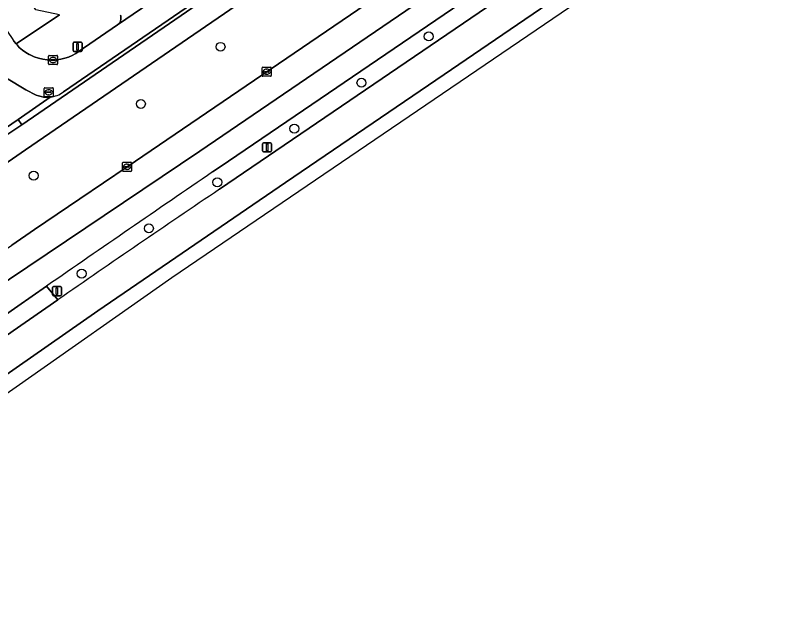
# Model space of a CAD drawing. Extents: x 157445 to 158888, y 383061 to 384688.
# Drawn here: x 158399.4 to 158484.4, y 383481.6 to 383546.2 of the extents above; entities that cross this region are included whole.
import ezdxf

# ---------------------------------------------------------------- set-up
doc = ezdxf.new("R2010")
doc.units = 0
for name, color, linetype in [('IMGEO_Berm_groen', 7, 'Continuous'), ('IMGEO_Boom', 7, 'Continuous'), ('IMGEO_Fietspad_gesloten', 7, 'Continuous'), ('IMGEO_Groenvoorziening', 7, 'Continuous'), ('IMGEO_Haag', 7, 'Continuous'), ('IMGEO_Kolk', 7, 'Continuous'), ('IMGEO_Lichtmast', 7, 'Continuous'), ('IMGEO_OVBaan_gesloten', 7, 'Continuous'), ('IMGEO_Parkeervlak_open', 7, 'Continuous'), ('IMGEO_Rijbaan_lokaal_open', 7, 'Continuous'), ('IMGEO_Rijbaan_regionaal_gesloten', 7, 'Continuous'), ('IMGEO_Rioolput', 7, 'Continuous'), ('IMGEO_Verkeerseiland_open', 7, 'Continuous'), ('IMGEO_Voetpad_open', 7, 'Continuous')]:
    doc.layers.add(name, color=color, linetype=linetype)

msp = doc.modelspace()

# ---------------------------------------------------------------- linework, layer by layer
at = {"layer": 'IMGEO_Berm_groen'}
for points in [[(158534.043, 383603.699), (158614.863, 383658.766), (158650.87, 383683.315), (158649.601, 383684.834), (158542.718, 383612.011), (158532.907, 383605.325), (158500, 383582.902), (158421.837, 383529.639), (158421.008, 383529.093)], [(158421.762, 383527.194), (158500, 383580.503), (158534.043, 383603.699)], [(158500, 383599.794), (158400.504, 383531.525), (158385.186, 383520.921), (158382.786, 383519.037), (158382.666, 383518.924), (158383.259, 383518.068), (158385.796, 383514.402), (158386.117, 383513.939), (158386.367, 383514.043), (158392.334, 383516.949), (158396.311, 383519.274), (158398.999, 383521.064), (158401.509, 383522.775), (158406.471, 383526.137), (158411.628, 383529.655), (158442.175, 383550.47), (158457.465, 383560.876), (158472.766, 383571.328), (158488.049, 383581.718)], [(158395.677, 383531.318), (158400.089, 383534.274), (158399.691, 383534.859), (158395.289, 383531.857)], [(158402.806, 383516.561), (158404.055, 383515.07)]]:
    msp.add_lwpolyline(points, dxfattribs=at)
for centre, radius, start, end in [((160484.602, 380512.358), 3655.012, 124.374036, 124.720458), ((159338.876, 382168.765), 1639.033, 124.024389, 124.774571)]:
    msp.add_arc(centre, radius, start, end, dxfattribs=at)
at = {"layer": 'IMGEO_Boom'}
for centre in [(158444.679, 383543.948), (158421.873, 383542.811), (158437.308, 383538.87), (158413.146, 383536.549), (158429.952, 383533.841), (158401.404, 383528.691), (158421.52, 383527.953), (158414.023, 383522.908), (158406.659, 383517.944)]:
    msp.add_circle(centre, 0.489, dxfattribs=at)
at = {"layer": 'IMGEO_Fietspad_gesloten'}
for points in [[(158679.399, 383721.322), (158677.463, 383720.002), (158677.446, 383719.989), (158673.107, 383717.176), (158672.871, 383716.996), (158659.434, 383707.528), (158646.351, 383698.32), (158645.771, 383697.923), (158642.101, 383695.683), (158635.984, 383692.252), (158632.559, 383690.485), (158625.975, 383687.642), (158625.07, 383687.28), (158622.291, 383686.109), (158619.533, 383684.885), (158594.652, 383667.82), (158523.57, 383619.052), (158500, 383602.881), (158449.207, 383568.025), (158400.089, 383534.274), (158395.677, 383531.318), (158383.866, 383523.103)], [(158352.76, 383494.678), (158355.478, 383496.613), (158357.259, 383497.791), (158360.429, 383500), (158372.248, 383509.263), (158374.404, 383511.146), (158380.556, 383516.939), (158382.666, 383518.924), (158382.786, 383519.037), (158385.186, 383520.921), (158400.504, 383531.525), (158500, 383599.794), (158509.882, 383606.575), (158524.995, 383616.939), (158597.382, 383666.576), (158618.032, 383680.773)]]:
    msp.add_lwpolyline(points, dxfattribs=at)
at = {"layer": 'IMGEO_Groenvoorziening'}
msp.add_lwpolyline([(158384.32, 383501.484), (158391.488, 383506.524), (158394.127, 383508.417), (158394.275, 383508.226), (158399.159, 383511.657), (158404.055, 383515.07), (158402.806, 383516.561), (158399.682, 383514.393), (158396.561, 383512.223)], dxfattribs=at)
at = {"layer": 'IMGEO_Haag'}
msp.add_lwpolyline([(158384.32, 383501.484), (158391.488, 383506.524), (158394.127, 383508.417), (158394.275, 383508.226), (158399.159, 383511.657), (158404.055, 383515.07), (158402.806, 383516.561), (158399.682, 383514.393), (158396.561, 383512.223)], dxfattribs=at)
at = {"layer": 'IMGEO_Kolk'}
for p, q in [((158403.028, 383540.936), (158403.028, 383541.788)), ((158403.103, 383541.862), (158403.955, 383541.862)), ((158403.516, 383541.642), (158403.541, 383541.642)), ((158404.029, 383541.788), (158404.029, 383540.936)), ((158403.955, 383540.862), (158403.103, 383540.862)), ((158403.287, 383541.356), (158403.287, 383541.368)), ((158403.725, 383541.319), (158403.327, 383541.319)), ((158403.33, 383541.405), (158403.728, 383541.405)), ((158403.539, 383541.082), (158403.514, 383541.082)), ((158403.771, 383541.368), (158403.771, 383541.356)), ((158426.5, 383540.578), (158427.352, 383540.578)), ((158426.425, 383539.652), (158426.425, 383540.504)), ((158426.684, 383540.072), (158426.684, 383540.084)), ((158427.122, 383540.035), (158426.724, 383540.035)), ((158426.727, 383540.121), (158427.125, 383540.121)), ((158426.936, 383539.798), (158426.911, 383539.798)), ((158426.913, 383540.358), (158426.938, 383540.358)), ((158427.168, 383540.084), (158427.168, 383540.072)), ((158427.426, 383540.504), (158427.426, 383539.652)), ((158427.352, 383539.578), (158426.5, 383539.578)), ((158411.13, 383529.23), (158411.13, 383530.082)), ((158411.205, 383530.156), (158412.057, 383530.156)), ((158411.389, 383529.65), (158411.389, 383529.662)), ((158411.827, 383529.613), (158411.429, 383529.613)), ((158411.432, 383529.699), (158411.83, 383529.699)), ((158411.618, 383529.936), (158411.643, 383529.936)), ((158411.873, 383529.662), (158411.873, 383529.65)), ((158412.131, 383530.082), (158412.131, 383529.23)), ((158412.057, 383529.156), (158411.205, 383529.156)), ((158411.641, 383529.376), (158411.616, 383529.376))]:
    msp.add_line(p, q, dxfattribs=at)
for points in [[(158403.028, 383540.936), (158403.028, 383541.788)], [(158403.103, 383541.862), (158403.955, 383541.862)], [(158404.029, 383541.788), (158404.029, 383540.936)], [(158403.955, 383540.862), (158403.103, 383540.862)], [(158426.5, 383540.578), (158427.352, 383540.578)], [(158426.425, 383539.652), (158426.425, 383540.504)], [(158427.426, 383540.504), (158427.426, 383539.652)], [(158427.352, 383539.578), (158426.5, 383539.578)], [(158411.13, 383529.23), (158411.13, 383530.082)], [(158411.205, 383530.156), (158412.057, 383530.156)], [(158412.131, 383530.082), (158412.131, 383529.23)], [(158412.057, 383529.156), (158411.205, 383529.156)]]:
    msp.add_lwpolyline(points, dxfattribs=at)
for centre, radius, start, end in [((158403.105, 383541.786), 0.0765, 91.55205, 178.44795), ((158403.105, 383541.786), 0.0765, 91.55205, 178.44795), ((158403.953, 383541.786), 0.0765, 1.55205, 88.44795), ((158403.953, 383541.786), 0.0765, 1.55205, 88.44795), ((158403.105, 383540.938), 0.0765, 181.55205, 268.44795), ((158403.105, 383540.938), 0.0765, 181.55205, 268.44795), ((158403.327, 383541.365), 0.0403, 85.87752, 175.75265), ((158403.324, 383541.355), 0.0366, 178.93798, 274.71019), ((158403.728, 383541.362), 0.043, 264.86636, 352.45326), ((158403.732, 383541.367), 0.0386, 1.73085, 96.63898), ((158403.953, 383540.938), 0.0765, 271.55205, 358.44795), ((158403.953, 383540.938), 0.0765, 271.55205, 358.44795), ((158426.502, 383540.502), 0.0765, 91.55205, 178.44795), ((158426.502, 383540.502), 0.0765, 91.55205, 178.44795), ((158427.35, 383540.502), 0.0765, 1.55205, 88.44795), ((158427.35, 383540.502), 0.0765, 1.55205, 88.44795), ((158426.724, 383540.081), 0.0403, 85.87752, 175.75265), ((158426.721, 383540.071), 0.0366, 178.93798, 274.71019), ((158427.125, 383540.078), 0.043, 264.86636, 352.45326), ((158427.129, 383540.083), 0.0386, 1.73085, 96.63898), ((158426.502, 383539.654), 0.0765, 181.55205, 268.44795), ((158426.502, 383539.654), 0.0765, 181.55205, 268.44795), ((158427.35, 383539.654), 0.0765, 271.55205, 358.44795), ((158427.35, 383539.654), 0.0765, 271.55205, 358.44795), ((158411.207, 383530.08), 0.0765, 91.55205, 178.44795), ((158411.207, 383530.08), 0.0765, 91.55205, 178.44795), ((158411.429, 383529.659), 0.0403, 85.87752, 175.75265), ((158411.426, 383529.649), 0.0366, 178.93798, 274.71019), ((158411.83, 383529.656), 0.043, 264.86636, 352.45326), ((158411.834, 383529.661), 0.0386, 1.73085, 96.63898), ((158412.055, 383530.08), 0.0765, 1.55205, 88.44795), ((158412.055, 383530.08), 0.0765, 1.55205, 88.44795), ((158411.207, 383529.232), 0.0765, 181.55205, 268.44795), ((158411.207, 383529.232), 0.0765, 181.55205, 268.44795), ((158412.055, 383529.232), 0.0765, 271.55205, 358.44795), ((158412.055, 383529.232), 0.0765, 271.55205, 358.44795)]:
    msp.add_arc(centre, radius, start, end, dxfattribs=at)
for centre, major_axis, ratio, start_param, end_param in [((158403.515, 383541.362), (-0.387, 0.002), 0.722429, 4.712389, 7.853982), ((158403.54, 383541.362), (-0.39, 0.002), 0.717154, 1.570796, 4.712389), ((158426.912, 383540.078), (-0.387, 0.002), 0.722429, 4.712389, 7.853982), ((158426.937, 383540.078), (-0.39, 0.002), 0.717154, 1.570796, 4.712389), ((158411.617, 383529.656), (-0.387, 0.002), 0.722429, 4.712389, 7.853982), ((158411.642, 383529.656), (-0.39, 0.002), 0.717154, 1.570796, 4.712389)]:
    msp.add_ellipse(centre, major_axis=major_axis, ratio=ratio, start_param=start_param, end_param=end_param, dxfattribs=at)
at = {"layer": 'IMGEO_Lichtmast'}
for p, q in [((158405.712, 383542.409), (158405.712, 383543.209)), ((158405.712, 383543.209), (158405.712, 383542.409)), ((158405.812, 383543.309), (158406.602, 383543.309)), ((158406.602, 383543.309), (158405.812, 383543.309)), ((158406.702, 383543.209), (158406.702, 383542.409)), ((158406.702, 383542.409), (158406.702, 383543.209)), ((158406.602, 383542.309), (158405.812, 383542.309)), ((158405.812, 383542.309), (158406.602, 383542.309)), ((158426.471, 383531.39), (158426.471, 383532.19)), ((158426.471, 383532.19), (158426.471, 383531.39)), ((158426.571, 383532.29), (158427.361, 383532.29)), ((158427.361, 383532.29), (158426.571, 383532.29)), ((158427.461, 383532.19), (158427.461, 383531.39)), ((158427.461, 383531.39), (158427.461, 383532.19)), ((158427.361, 383531.29), (158426.571, 383531.29)), ((158426.571, 383531.29), (158427.361, 383531.29)), ((158403.462, 383515.618), (158403.462, 383516.418)), ((158403.462, 383516.418), (158403.462, 383515.618)), ((158403.562, 383516.518), (158404.352, 383516.518)), ((158404.352, 383516.518), (158403.562, 383516.518)), ((158404.452, 383516.418), (158404.452, 383515.618)), ((158404.452, 383515.618), (158404.452, 383516.418)), ((158404.352, 383515.518), (158403.562, 383515.518)), ((158403.562, 383515.518), (158404.352, 383515.518))]:
    msp.add_line(p, q, dxfattribs=at)
for points in [[(158406.132, 383543.184), (158406.282, 383543.184), (158406.282, 383542.434), (158406.132, 383542.434), (158406.132, 383543.184)], [(158426.891, 383532.165), (158427.041, 383532.165), (158427.041, 383531.415), (158426.891, 383531.415), (158426.891, 383532.165)], [(158403.882, 383516.393), (158404.032, 383516.393), (158404.032, 383515.643), (158403.882, 383515.643), (158403.882, 383516.393)]]:
    msp.add_lwpolyline(points, dxfattribs=at)
for centre, start, end in [((158405.812, 383543.209), 90, 180), ((158405.812, 383543.209), 90, 180), ((158406.602, 383543.209), 0, 90), ((158406.602, 383543.209), 360, 90), ((158405.812, 383542.409), 180, 270), ((158405.812, 383542.409), 180, 270), ((158406.602, 383542.409), 270, 0), ((158406.602, 383542.409), 270, 0), ((158426.571, 383532.19), 90, 180), ((158426.571, 383532.19), 90, 180), ((158427.361, 383532.19), 0, 90), ((158427.361, 383532.19), 360, 90), ((158426.571, 383531.39), 180, 270), ((158426.571, 383531.39), 180, 270), ((158427.361, 383531.39), 270, 0), ((158427.361, 383531.39), 270, 0), ((158403.562, 383516.418), 90, 180), ((158403.562, 383516.418), 90, 180), ((158404.352, 383516.418), 0, 90), ((158404.352, 383516.418), 360, 90), ((158403.562, 383515.618), 180, 270), ((158403.562, 383515.618), 180, 270), ((158404.352, 383515.618), 270, 0), ((158404.352, 383515.618), 270, 0)]:
    msp.add_arc(centre, 0.1, start, end, dxfattribs=at)
at = {"layer": 'IMGEO_OVBaan_gesloten'}
for points in [[(158541.858, 383604.776), (158564.93, 383620.521), (158583.825, 383633.453), (158604.504, 383647.519), (158621.572, 383659.17), (158644.308, 383674.664), (158664, 383688.121), (158679.946, 383698.882), (158679.874, 383698.989), (158677.886, 383702.002), (158677.454, 383701.704), (158676.424, 383700.983), (158660.551, 383690.171), (158657.626, 383688.179), (158657.729, 383687.991), (158650.87, 383683.315), (158614.863, 383658.766), (158534.043, 383603.699), (158500, 383580.503), (158421.762, 383527.194)], [(158404.055, 383515.07), (158399.159, 383511.657), (158394.275, 383508.226), (158394.127, 383508.417), (158391.488, 383506.524), (158384.32, 383501.484), (158382.199, 383500), (158377.975, 383497.045), (158363.682, 383486.991), (158362.642, 383486.251), (158362.291, 383486.005), (158364.332, 383483.027), (158364.353, 383482.998), (158386.987, 383498.925), (158408.443, 383513.852), (158428.975, 383527.938), (158446.358, 383539.779), (158464.958, 383552.48), (158484.965, 383566.084), (158504.867, 383579.604), (158522.166, 383591.424), (158541.858, 383604.776)]]:
    msp.add_lwpolyline(points, dxfattribs=at)
msp.add_lwpolyline([(158365.354, 383481.561), (158416.544, 383517.531), (158540.809, 383602.111), (158637.817, 383668.138), (158680.904, 383697.465), (158679.946, 383698.882), (158664, 383688.121), (158644.308, 383674.664), (158621.572, 383659.17), (158604.504, 383647.519), (158583.825, 383633.453), (158564.93, 383620.521), (158541.858, 383604.776), (158522.166, 383591.424), (158504.867, 383579.604), (158484.965, 383566.084), (158464.958, 383552.48), (158446.358, 383539.779), (158428.975, 383527.938), (158408.443, 383513.852), (158386.987, 383498.925), (158364.353, 383482.998), (158364.367, 383482.977)], close=True, dxfattribs=at)
msp.add_arc((159338.876, 382168.765), 1639.033, 124.024389, 124.774571, dxfattribs=at)
at = {"layer": 'IMGEO_Parkeervlak_open'}
msp.add_lwpolyline([(158410.913, 383546.278), (158410.937, 383546.196), (158410.954, 383546.112), (158410.964, 383546.027), (158410.966, 383545.941), (158410.96, 383545.856), (158410.946, 383545.771), (158410.925, 383545.688), (158410.897, 383545.608), (158410.862, 383545.53), (158410.819, 383545.455), (158410.771, 383545.385), (158410.716, 383545.319), (158410.656, 383545.259), (158410.59, 383545.204), (158415.858, 383548.847)], dxfattribs=at)
at = {"layer": 'IMGEO_Rijbaan_lokaal_open'}
for points in [[(158404.665, 383537.859), (158500, 383603.242)], [(158415.858, 383548.847), (158410.59, 383545.204), (158406.274, 383542.242), (158406.018, 383542.075), (158405.634, 383541.864), (158405.234, 383541.689), (158404.819, 383541.55), (158404.394, 383541.448), (158403.962, 383541.385), (158403.525, 383541.361), (158403.372, 383541.36), (158402.882, 383541.385), (158402.397, 383541.454), (158401.919, 383541.566), (158401.453, 383541.721), (158401.003, 383541.916), (158400.927, 383541.956), (158400.538, 383542.186), (158400.172, 383542.45), (158399.83, 383542.746), (158399.586, 383543.016), (158399.469, 383543.145), (158399.231, 383543.442)], [(158398.443, 383539.387), (158400.553, 383538.102), (158401.682, 383537.515), (158401.943, 383537.421), (158402.211, 383537.351), (158402.484, 383537.305), (158402.76, 383537.284), (158403.037, 383537.287), (158403.193, 383537.3)]]:
    msp.add_lwpolyline(points, dxfattribs=at)
msp.add_arc((158402.859, 383540.397), 3.115, 276.15567, 305.43342, dxfattribs=at)
at = {"layer": 'IMGEO_Rijbaan_regionaal_gesloten'}
for points in [[(158532.907, 383605.325), (158542.718, 383612.011), (158649.601, 383684.834), (158659.584, 383691.635), (158676.506, 383703.162), (158676.85, 383703.4), (158675.249, 383705.727), (158419.62, 383531.385), (158396.6, 383515.895), (158392.975, 383513.826), (158381.801, 383508.832), (158377.704, 383506.331), (158374.335, 383503.923), (158362.176, 383495.3), (158357.947, 383492.263), (158359.626, 383489.838), (158363.896, 383492.904), (158376.206, 383501.305), (158380.823, 383504.604), (158383.416, 383506.187), (158388.341, 383508.475), (158396.561, 383512.223), (158399.682, 383514.393), (158402.806, 383516.561)], [(158396.6, 383515.895), (158419.62, 383531.385), (158675.249, 383705.727)], [(158421.008, 383529.093), (158421.837, 383529.639), (158500, 383582.902), (158532.907, 383605.325)], [(158442.175, 383550.47), (158411.628, 383529.655), (158406.471, 383526.137), (158401.509, 383522.775), (158398.999, 383521.064)]]:
    msp.add_lwpolyline(points, dxfattribs=at)
msp.add_arc((160484.602, 380512.358), 3655.012, 124.374036, 124.720458, dxfattribs=at)
at = {"layer": 'IMGEO_Rioolput'}
for p, q in [((158402.55, 383537.404), (158402.55, 383538.256)), ((158402.625, 383538.33), (158403.477, 383538.33)), ((158403.038, 383538.11), (158403.063, 383538.11)), ((158403.551, 383538.256), (158403.551, 383537.404)), ((158403.477, 383537.33), (158402.625, 383537.33)), ((158402.809, 383537.824), (158402.809, 383537.836)), ((158403.247, 383537.787), (158402.849, 383537.787)), ((158402.852, 383537.873), (158403.25, 383537.873)), ((158403.061, 383537.55), (158403.036, 383537.55)), ((158403.293, 383537.836), (158403.293, 383537.824))]:
    msp.add_line(p, q, dxfattribs=at)
for points in [[(158402.55, 383537.404), (158402.55, 383538.256)], [(158402.625, 383538.33), (158403.477, 383538.33)], [(158403.551, 383538.256), (158403.551, 383537.404)], [(158403.477, 383537.33), (158402.625, 383537.33)]]:
    msp.add_lwpolyline(points, dxfattribs=at)
for centre, radius, start, end in [((158402.627, 383538.254), 0.0765, 91.55205, 178.44795), ((158402.627, 383538.254), 0.0765, 91.55205, 178.44795), ((158403.475, 383538.254), 0.0765, 1.55205, 88.44795), ((158403.475, 383538.254), 0.0765, 1.55205, 88.44795), ((158402.627, 383537.406), 0.0765, 181.55205, 268.44795), ((158402.627, 383537.406), 0.0765, 181.55205, 268.44795), ((158402.849, 383537.833), 0.0403, 85.87752, 175.75265), ((158402.846, 383537.823), 0.0366, 178.93798, 274.71019), ((158403.25, 383537.83), 0.043, 264.86636, 352.45326), ((158403.254, 383537.835), 0.0386, 1.73085, 96.63898), ((158403.475, 383537.406), 0.0765, 271.55205, 358.44795), ((158403.475, 383537.406), 0.0765, 271.55205, 358.44795)]:
    msp.add_arc(centre, radius, start, end, dxfattribs=at)
for centre, major_axis, ratio, start_param, end_param in [((158403.037, 383537.83), (-0.387, 0.002), 0.722429, 4.712389, 7.853982), ((158403.062, 383537.83), (-0.39, 0.002), 0.717154, 1.570796, 4.712389)]:
    msp.add_ellipse(centre, major_axis=major_axis, ratio=ratio, start_param=start_param, end_param=end_param, dxfattribs=at)
at = {"layer": 'IMGEO_Verkeerseiland_open'}
msp.add_lwpolyline([(158403.193, 383537.3), (158399.691, 383534.859), (158400.089, 383534.274), (158449.207, 383568.025), (158500, 383602.881), (158523.57, 383619.052), (158594.652, 383667.82), (158619.533, 383684.885), (158619.216, 383685.422), (158617.63, 383684.079), (158616.756, 383683.403), (158594.495, 383668.112), (158523.401, 383619.303), (158507.088, 383608.103), (158500, 383603.242), (158404.665, 383537.859)], dxfattribs=at)
msp.add_arc((158402.859, 383540.397), 3.115, 276.15567, 305.43342, dxfattribs=at)
at = {"layer": 'IMGEO_Voetpad_open'}
for points in [[(158392.62, 383555.823), (158392.309, 383553.955), (158392.359, 383553.441), (158393.025, 383552.415), (158395.181, 383549.268), (158395.903, 383548.268), (158397.372, 383546.108), (158398.962, 383543.824), (158399.231, 383543.442), (158399.469, 383543.145), (158404.233, 383546.325), (158401.657, 383546.866), (158395.339, 383555.995), (158381.294, 383576.743)], [(158404.233, 383546.325), (158399.469, 383543.145), (158399.586, 383543.016), (158399.83, 383542.746), (158400.172, 383542.45), (158400.538, 383542.186), (158400.927, 383541.956), (158401.003, 383541.916), (158401.453, 383541.721), (158401.919, 383541.566), (158402.397, 383541.454), (158402.882, 383541.385), (158403.372, 383541.36), (158403.525, 383541.361), (158403.962, 383541.385), (158404.394, 383541.448), (158404.819, 383541.55), (158405.234, 383541.689), (158405.634, 383541.864), (158406.018, 383542.075), (158406.274, 383542.242), (158410.59, 383545.204), (158410.656, 383545.259), (158410.716, 383545.319), (158410.771, 383545.385), (158410.819, 383545.455), (158410.862, 383545.53), (158410.897, 383545.608), (158410.925, 383545.688), (158410.946, 383545.771), (158410.96, 383545.856), (158410.966, 383545.941), (158410.964, 383546.027), (158410.954, 383546.112), (158410.937, 383546.196), (158410.913, 383546.278)], [(158395.289, 383531.857), (158399.691, 383534.859), (158403.193, 383537.3), (158403.037, 383537.287), (158402.76, 383537.284), (158402.484, 383537.305), (158402.211, 383537.351), (158401.943, 383537.421), (158401.682, 383537.515), (158400.553, 383538.102), (158398.443, 383539.387), (158398.132, 383539.661), (158397.773, 383540.05), (158397.47, 383540.47), (158397.067, 383541.02), (158393.771, 383538.876), (158375.587, 383526.419), (158373.838, 383525.221), (158368.813, 383521.779), (158367.693, 383521.011), (158344.248, 383504.951), (158342.534, 383503.777), (158338.29, 383500), (158345.577, 383495.335)]]:
    msp.add_lwpolyline(points, dxfattribs=at)

doc.saveas('drawing.dxf')
